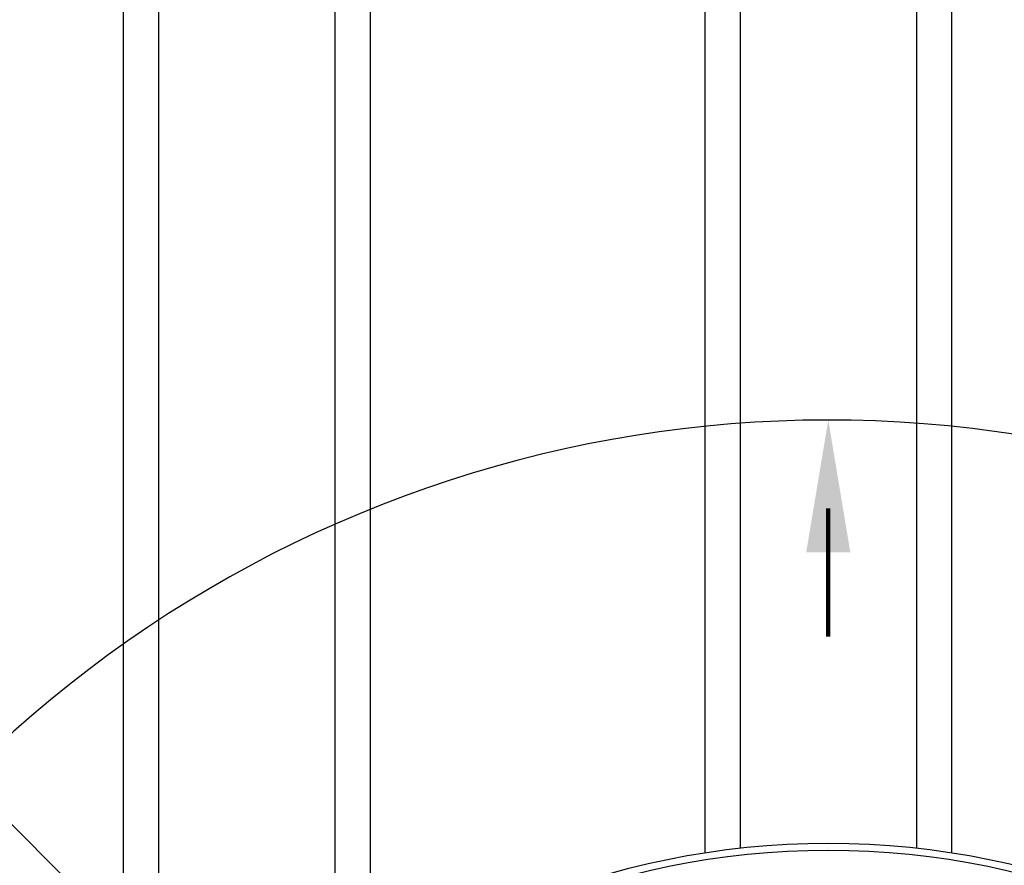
# Model space of a CAD drawing. Extents: x -169 to 6736, y -208 to 3022.
# Tile 656 of 656: x 6253 to 6281, y 1501 to 1525. Entities that reach past the tile are written whole.
import ezdxf

# ---------------------------------------------------------------- set-up
doc = ezdxf.new("R2010")
doc.units = 0
doc.header["$MEASUREMENT"] = 0
for name, color, linetype in [('PIPING-PRODUCT-PREMIUM', 5, 'CONTINUOUS'), ('TANK-MANHOLE-COVER-40', 2, 'CONTINUOUS'), ('TANK-SLOPE', 3, 'CONTINUOUS'), ('TANK-UST-RIB', 7, 'CONTINUOUS')]:
    doc.layers.add(name, color=color, linetype=linetype)

msp = doc.modelspace()

# ---------------------------------------------------------------- linework, layer by layer
at = {"layer": 'PIPING-PRODUCT-PREMIUM'}
msp.add_line((6259.64602, 1495.02736), (6188.65499, 1566.01839), dxfattribs=at)
at = {"layer": 'TANK-MANHOLE-COVER-40', "color": 4, "linetype": 'Continuous'}
msp.add_circle((6275.65422, 1479.01916), 22.63902, dxfattribs=at)
at = {"layer": 'TANK-MANHOLE-COVER-40', "color": 1, "linetype": 'Continuous'}
msp.add_circle((6275.65422, 1479.01916), 22.44094, dxfattribs=at)
at = {"layer": 'TANK-SLOPE'}
msp.add_lwpolyline([(6331.20253, 1461.99195, 0.70597857), (6331.20305, 1496.04464), (6287.25021, 1511.65955, 1.41647358), (6287.2492, 1446.37841)], format="xyb", close=True, dxfattribs=at)
at = {"layer": 'TANK-SLOPE', "const_width": 0.125}
msp.add_lwpolyline([(6275.65422, 1511.15818), (6275.65422, 1507.51739)], dxfattribs=at)
at = {"layer": 'TANK-SLOPE'}
msp.add_solid([(6275.02922, 1509.90818), (6275.65422, 1513.65818), (6276.27922, 1509.90818)], dxfattribs=at)
at = {"layer": 'TANK-UST-RIB'}
for p, q in [((6256.65422, 1542.01839), (6256.65422, 1491.32872)), ((6261.65422, 1542.01839), (6261.65422, 1496.81032)), ((6273.15422, 1542.01839), (6273.15422, 1501.51972)), ((6278.15422, 1542.01839), (6278.15422, 1501.51972)), ((6255.65422, 1540.01839), (6255.65422, 1489.62695)), ((6262.65422, 1540.01839), (6262.65422, 1497.55359)), ((6272.15422, 1540.01839), (6272.15422, 1501.38599)), ((6279.15422, 1540.01839), (6279.15422, 1501.38599))]:
    msp.add_line(p, q, dxfattribs=at)

doc.saveas('drawing.dxf')
